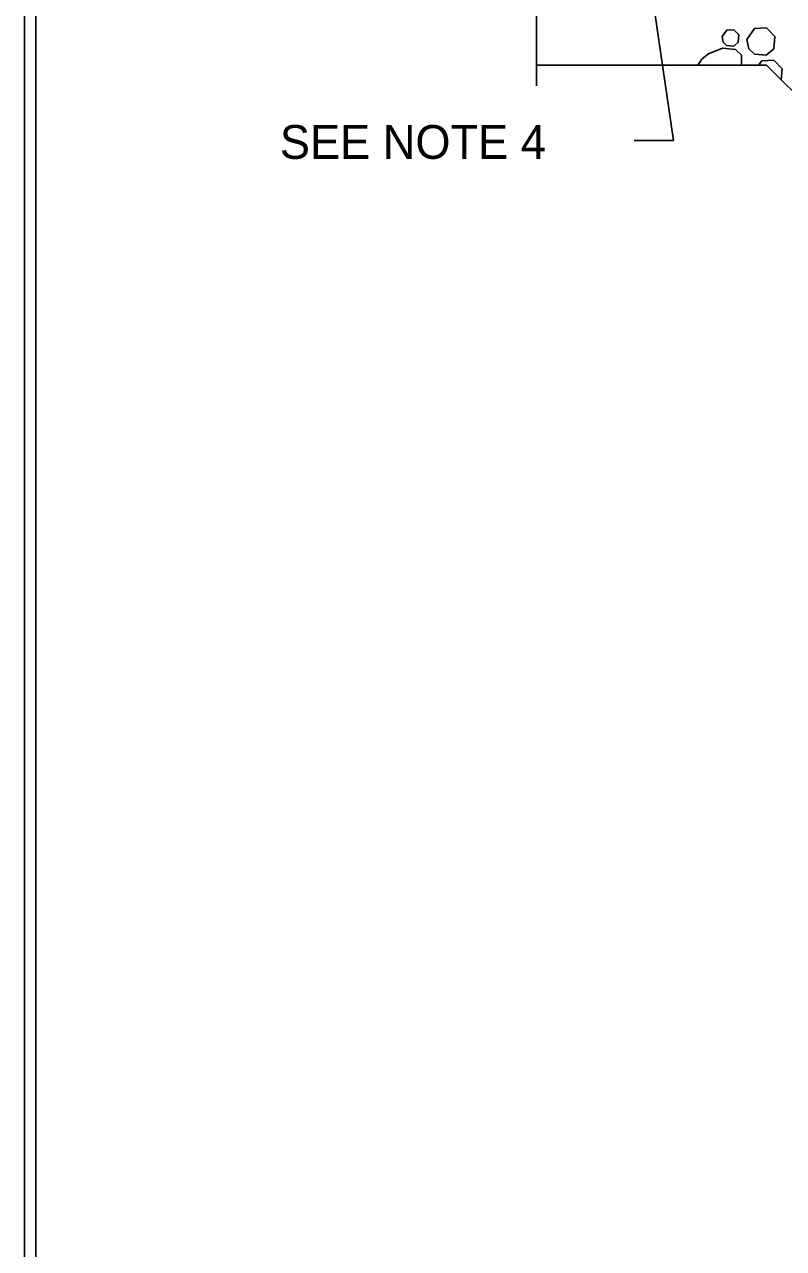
# Model space of a CAD drawing. Extents: x 636530 to 644067, y 294168 to 299122.
# Drawn here: x 643250.8 to 643318.2, y 296276.1 to 296384.8 of the extents above; entities that cross this region are included whole.
import ezdxf

# ---------------------------------------------------------------- set-up
doc = ezdxf.new("R2010")
doc.units = 0
doc.layers.add('1', color=7, linetype='Continuous')

msp = doc.modelspace()

# ---------------------------------------------------------------- linework, layer by layer
at = {"layer": '1'}
for p, q in [((643250.78, 296529.48), (643250.78, 295965.48)), ((643251.78, 296529.48), (643251.78, 295965.48)), ((643296.27, 296423.73), (643296.27, 296379.39)), ((643305.97, 296391.28), (643308.44, 296374.55)), ((643296.27, 296381.24), (643316.69, 296381.24)), ((643347.17, 296350.76), (643316.69, 296381.24)), ((643304.93, 296374.55), (643308.44, 296374.55))]:
    msp.add_line(p, q, dxfattribs=at)
for points in [[(643312.76, 296383.77), (643313.16, 296384.34), (643313.8, 296384.38), (643314.25, 296383.91), (643314.19, 296383.26), (643313.79, 296382.93), (643313.15, 296382.98), (643312.85, 296383.27), (643312.76, 296383.77)], [(643314.96, 296383.52), (643315.63, 296384.48), (643316.71, 296384.54), (643317.45, 296383.76), (643317.34, 296382.68), (643316.68, 296382.13), (643315.62, 296382.21), (643315.12, 296382.69), (643314.96, 296383.52)], [(643311.53, 296382.24), (643312.79, 296382.73), (643313.94, 296382.63), (643314.49, 296382.11), (643314.47, 296381.24)], [(643310.61, 296381.24), (643310.94, 296381.76), (643311.58, 296382.27)], [(643316, 296381.24), (643316.27, 296381.61), (643317.34, 296381.67), (643318.08, 296380.9), (643317.99, 296379.94)]]:
    msp.add_lwpolyline(points, dxfattribs=at)

# ---------------------------------------------------------------- texts
msp.add_text('SEE NOTE 4', height=3, dxfattribs=at).set_placement((643273.47, 296372.91))

doc.saveas('drawing.dxf')
